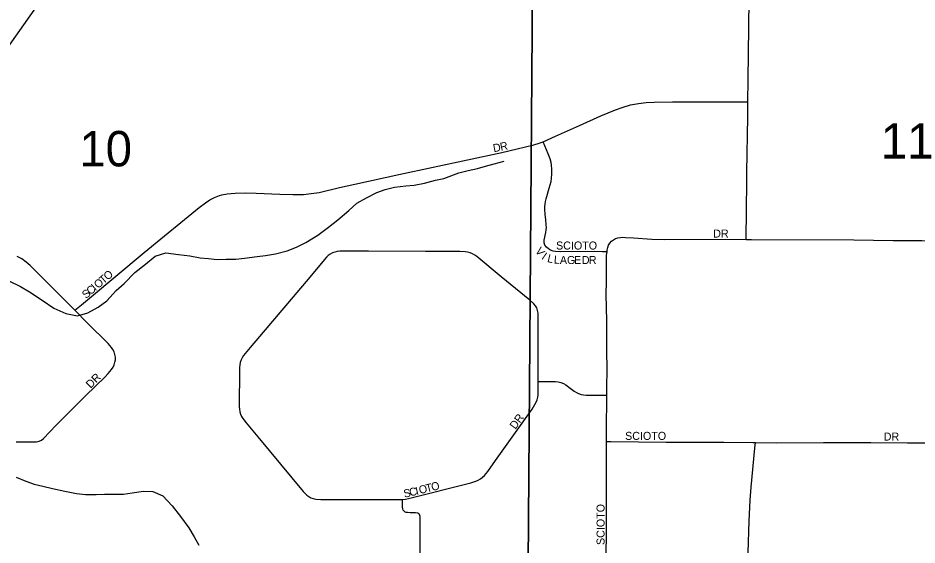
# Model space of a CAD drawing. Extents: x 1584893 to 1934202, y 663575 to 1091909.
# Drawn here: x 1795360 to 1800974, y 953173 to 956462 of the extents above; entities that cross this region are included whole.
import ezdxf

# ---------------------------------------------------------------- set-up
doc = ezdxf.new("R2010")
doc.units = 0
for name, color, linetype in [('GM_X_City_Street', 7, 'Continuous'), ('GM_X_City_Street_Text', 7, 'Continuous'), ('GM_X_Corporation', 7, 'Continuous'), ('GM_X_Minor_River', 7, 'Continuous'), ('GM_X_Section', 7, 'Continuous'), ('GM_X_Section_Text', 7, 'Continuous')]:
    doc.layers.add(name, color=color, linetype=linetype)

msp = doc.modelspace()

# ---------------------------------------------------------------- linework, layer by layer
at = {"layer": 'GM_X_City_Street'}
for points in [[(1799918.2, 955939.5), (1799919.3, 956076.4), (1799923.3, 956405.2), (1799928.5, 956750.4), (1799930.9, 957112), (1799936.5, 957523), (1799936.9, 957588.8), (1799940.2, 957818.8), (1799944, 958081.8), (1799946.4, 958328.5), (1799947.5, 958344.5), (1799949.1, 958368.5)], [(1798638.9, 955688.9), (1798715.6, 955724.7), (1798865.2, 955792.4), (1799000.3, 955852.3), (1799091.5, 955889.6), (1799137.9, 955906.2), (1799185.3, 955919.5), (1799233.7, 955928.9), (1799282.6, 955934.7), (1799331.8, 955938), (1799446.7, 955939.6), (1799775.2, 955938.7), (1799890.1, 955939.4), (1799918.2, 955939.5)], [(1799906.1, 955080.6), (1799907.2, 955139.4), (1799908.5, 955205.2), (1799912, 955501.1), (1799917.4, 955846.3), (1799918.2, 955939.5)], [(1795714.9, 954638.3), (1795755.9, 954672.5), (1795806.5, 954714.6), (1796146.9, 954999.4), (1796275, 955102.5), (1796377, 955185.6), (1796491, 955279.8), (1796530.6, 955309.2), (1796558.4, 955326.8), (1796587.5, 955342), (1796618, 955354.3), (1796633.7, 955358.8), (1796666, 955364.7), (1796715.2, 955368.9), (1796781, 955370.9), (1796846.7, 955370), (1796994.5, 955362.3), (1797076.7, 955360.1), (1797142.4, 955361.7), (1797191.5, 955366), (1797240.1, 955374.1), (1797368, 955404.7), (1797464.3, 955426), (1797737.4, 955485.4), (1798380.4, 955623.4), (1798476.3, 955646.5), (1798580.9, 955671.1), (1798613.3, 955680.2), (1798638.9, 955688.9)], [(1799037.9, 955002.5), (1799009, 955003.3), (1798960.5, 955004.8), (1798749.4, 955003.3), (1798716.9, 955004.9), (1798700.9, 955007.9), (1798685.7, 955013.1), (1798672.1, 955021.4), (1798660.2, 955032.1), (1798650.4, 955045), (1798645.4, 955059.7), (1798645, 955075.7), (1798655.5, 955123.2), (1798658, 955139.2), (1798659.3, 955155.4), (1798659, 955171.6), (1798655.5, 955203.9), (1798651.3, 955236.2), (1798649.5, 955268.7), (1798649.8, 955285), (1798651.1, 955301.2), (1798653.6, 955317.2), (1798657.2, 955333), (1798661.9, 955348.6), (1798677, 955401.1), (1798688.5, 955441.3), (1798691.9, 955462.5), (1798693.6, 955488), (1798693.6, 955516.8), (1798691.1, 955545.6), (1798689.3, 955560.9), (1798683.6, 955583.9), (1798671.4, 955614), (1798638.9, 955688.9)], [(1799037.9, 955002.5), (1799039.2, 955014), (1799042.6, 955029.6), (1799047.6, 955044.3), (1799055.1, 955057.6), (1799065.4, 955069), (1799077.7, 955078.4), (1799091.5, 955085.6), (1799106.2, 955090.4), (1799121.6, 955093.1), (1799137.5, 955093.8), (1799153.7, 955093.2), (1799202.6, 955089.3), (1799317.1, 955081.4), (1799399.2, 955079.3), (1799776, 955081.2), (1799906.1, 955080.6)], [(1799906.1, 955080.6), (1799939.8, 955080.5), (1800578.7, 955077.7), (1800824.4, 955074), (1801004.7, 955073.2), (1801217.6, 955070.1), (1801496.1, 955070.5), (1801531.2, 955070.6)], [(1795714.9, 954638.3), (1795494.1, 954860.3), (1795435.5, 954917.5), (1795410.8, 954939), (1795384.3, 954958.3), (1795355.8, 954974.4)], [(1798609, 954193.3), (1798608.7, 954390.8), (1798608.5, 954555.1), (1798608.8, 954604.5), (1798607.6, 954620.9), (1798604.4, 954637), (1798598.9, 954652.4), (1798590.6, 954666.5), (1798580.1, 954679.1), (1798555.5, 954700.9), (1798377.7, 954847), (1798226.1, 954973.5), (1798212.8, 954983.1), (1798198.4, 954990.9), (1798183.4, 954996.8), (1798167.7, 955000.9), (1798151.5, 955003.2), (1798118.6, 955005), (1797904.8, 955005.7), (1797549.4, 955006.4), (1797369.4, 955006.1), (1797353.5, 955004.6), (1797337.9, 955001.6), (1797323.2, 954996.5), (1797309.7, 954989.3), (1797297.5, 954979.8), (1797286.3, 954968.6), (1797159.3, 954818.5), (1796809.8, 954405.6), (1796777.9, 954368.4), (1796768.2, 954355.5), (1796759.6, 954342.2), (1796752.9, 954327.9), (1796748.3, 954313.1), (1796745.2, 954297.7), (1796743.4, 954281.8), (1796742.2, 954232.9), (1796741.8, 954069), (1796741.6, 954036.2), (1796742.8, 954020.2), (1796745.2, 954004.6), (1796749.9, 953989.8), (1796756.6, 953975.7), (1796764.7, 953962.3), (1796784.3, 953936.6), (1796857.2, 953847.9), (1797140.6, 953507.9), (1797151.4, 953495.9), (1797162.7, 953484.8), (1797175.3, 953475.5), (1797189, 953468.2), (1797203.6, 953463.1), (1797218.9, 953460), (1797251, 953457.9), (1797447.7, 953456.8), (1797677.2, 953456.9), (1797701.5, 953456.7), (1797761.5, 953456.3)], [(1799035.9, 954108.5), (1799035.9, 954130.6), (1799037, 954179.6), (1799038.3, 954245.2), (1799037.1, 954409), (1799036.5, 954484.3), (1799035.8, 954572.9), (1799033.1, 954736.6), (1799034.6, 954818.4), (1799034.3, 954851.3), (1799035.2, 954867.6), (1799035, 954916.8), (1799035.6, 954982), (1799037.9, 955002.5)], [(1795349.5, 953816.6), (1795409.2, 953816.3), (1795459.3, 953816.1), (1795475.6, 953817.1), (1795491.7, 953820.4), (1795505.9, 953828), (1795518.3, 953838.6), (1795598, 953921.2), (1795783.8, 954106.3), (1795901.2, 954220.5), (1795923.9, 954244.3), (1795944.7, 954269.5), (1795953.6, 954283.4), (1795960.5, 954298.2), (1795965.3, 954313.8), (1795967.8, 954329.9), (1795967.8, 954346.2), (1795965.2, 954362.4), (1795960.3, 954377.9), (1795952.8, 954392.4), (1795943.6, 954405.9), (1795922.1, 954430.7), (1795794.6, 954558.2), (1795714.9, 954638.3)], [(1797761.5, 953456.3), (1797779.8, 953458.9), (1797798.5, 953462.7), (1798187.4, 953561.4), (1798218.7, 953571.6), (1798233.6, 953578.5), (1798247.6, 953586.9), (1798260.5, 953596.8), (1798272.6, 953607.9), (1798294.1, 953632.7), (1798342.1, 953699.6), (1798570.1, 954021.6), (1798587.6, 954049.5), (1798595, 954064.1), (1798600.8, 954079.4), (1798605, 954095.2), (1798607.7, 954111.3), (1798609, 954127.7), (1798609, 954193.3)], [(1798609, 954193.3), (1798635.5, 954193.3), (1798700.5, 954193.4), (1798717.1, 954192.7), (1798733.8, 954190.8), (1798750.3, 954186.9), (1798766.1, 954181), (1798780.9, 954172.7), (1798807.5, 954152.7), (1798833.1, 954133.2), (1798846.7, 954124.8), (1798860.8, 954118), (1798875.7, 954113.2), (1798891.1, 954110), (1798906.9, 954108.5), (1799004.5, 954108.5), (1799035.9, 954108.5)], [(1799035.7, 953819), (1799035.7, 953884.7), (1799035.9, 954108.5)], [(1799032.2, 953060.8), (1799032.5, 953098.2), (1799034.1, 953262.1), (1799035.6, 953622.6), (1799035.7, 953819)], [(1799035.7, 953819), (1799062.3, 953818.8), (1799406.5, 953815.8), (1799767.2, 953815.1), (1799947.6, 953813.2), (1799965.3, 953813)], [(1799919.6, 953097.4), (1799920.3, 953126.9), (1799924.6, 953322.6), (1799931.1, 953453), (1799937.7, 953534.4), (1799961.8, 953777.8), (1799965.3, 953813)], [(1799965.3, 953813), (1800095.1, 953811.6), (1800390.2, 953813.3), (1800685.4, 953812.3), (1800914.9, 953811.7), (1801210, 953810), (1801456.1, 953809.1), (1801522.9, 953806.3)], [(1797871.2, 953041.3), (1797871.2, 953075), (1797871, 953302.5), (1797871.5, 953335.1), (1797871, 953350.7), (1797869.6, 953357.4), (1797866.8, 953363.6), (1797862.4, 953367.9), (1797856.6, 953371.3), (1797841.8, 953374.1), (1797809.5, 953374.9), (1797793.1, 953375.3), (1797783.4, 953376.7), (1797777.9, 953378.6), (1797773.6, 953381.6), (1797769, 953386.4), (1797765.5, 953391.4), (1797762.2, 953399.2), (1797760.9, 953408.7), (1797761.5, 953456.3)]]:
    msp.add_lwpolyline(points, dxfattribs=at)
at = {"layer": 'GM_X_Corporation'}
msp.add_lwpolyline([(1793743.4, 954080.2), (1796753.4, 958345.5)], dxfattribs=at)
at = {"layer": 'GM_X_Minor_River'}
for points in [[(1795303.7, 954821.5), (1795375.2, 954786.5), (1795430.8, 954753.7), (1795510, 954700.6), (1795583.3, 954651.5), (1795658.9, 954618.5), (1795730.7, 954603.5), (1795797, 954622.6), (1795861.4, 954657.7), (1795914, 954697), (1795972.9, 954762.3), (1796023.5, 954805.6), (1796090.5, 954874.7), (1796155.2, 954925.8), (1796215.9, 954975), (1796282.2, 954996.1), (1796362.1, 954987), (1796432, 954978.1), (1796497.8, 954965.2), (1796549.7, 954960.4), (1796603.6, 954955.7), (1796659.7, 954956.9), (1796719.7, 954958.1), (1796773.8, 954963.4), (1796853.9, 954974.3), (1796906, 954979.6), (1796968.2, 954990.7), (1797040.4, 955009.7), (1797098.7, 955032.9), (1797157.2, 955062.2), (1797231.8, 955107.2), (1797298.5, 955156.3), (1797357.1, 955203.5), (1797426, 955260.6), (1797476.6, 955305.9), (1797537.1, 955339.1), (1797601.5, 955372.2), (1797651.8, 955391.5), (1797712, 955406.7), (1797782.1, 955413.8), (1797834.2, 955419.1), (1797898.4, 955432.2), (1797966.6, 955449.2), (1798018.8, 955460.5), (1798113.3, 955495.3), (1798171.5, 955510.5), (1798229.7, 955523.7), (1798279.9, 955537), (1798334.1, 955552.3), (1798396.3, 955569.4)], [(1795348.6, 953596.2), (1795408.2, 953571.3), (1795460, 953552.6), (1795515.8, 953539.8), (1795575.6, 953525), (1795651.4, 953510), (1795725.2, 953494.9), (1795781.1, 953488.2), (1795847.1, 953489.3), (1795899.1, 953490.6), (1795969.1, 953489.6), (1796019.2, 953490.9), (1796073.3, 953498.2), (1796143.4, 953509.2), (1796201.4, 953506.4), (1796265, 953479.5), (1796322.1, 953416.7), (1796375.2, 953351.9), (1796426.2, 953281.2), (1796459.5, 953224.7), (1796488.7, 953172.3)]]:
    msp.add_lwpolyline(points, dxfattribs=at)
at = {"layer": 'GM_X_Section'}
for points in [[(1798586, 958327.6), (1804044, 958469.8), (1803891.8, 953170.2), (1798546, 953053.1)], [(1793301.5, 958369.9), (1798586, 958327.6), (1798546, 953053.1), (1793211.7, 953051.5)]]:
    msp.add_lwpolyline(points, close=True, dxfattribs=at)

# ---------------------------------------------------------------- texts
at = {"layer": 'GM_X_City_Street_Text'}
for s, rotation, p in [('D', 10.5727, (1798330.8, 955624.4)), ('R', 12.0073, (1798375.4, 955632.7)), ('DR', 0, (1799700.9, 955092.1)), ('V', 308.6666, (1798586.6, 955006.5)), ('SCIOTO', 0, (1798719.7, 955017.3)), ('I', 324.8486, (1798625.3, 954961.6)), ('L', 345.9149, (1798661.5, 954940.6)), ('L', 355.2142, (1798704.3, 954930.6)), ('A', 359.2495, (1798743.3, 954927.5)), ('G', 359.9703, (1798788, 954926.9)), ('E', 359.9956, (1798832, 954926.9)), ('D', 359.9929, (1798880.4, 954926.9)), ('R', 359.9941, (1798924.3, 954926.9)), ('T', 40.5902, (1795893.2, 954799.5)), ('O', 40.6197, (1795919.9, 954822.4)), ('O', 40.606, (1795859.8, 954770.8)), ('S', 38.6129, (1795784, 954707.7)), ('C', 40.3785, (1795812.8, 954730.7)), ('I', 40.6244, (1795843.1, 954756.5)), ('DR', 45, (1795813.4, 954147.7)), ('DR', 53.7506, (1798465.7, 953891.4)), ('SCIOTO', 0, (1799150.9, 953829.3)), ('DR', 0, (1800765.7, 953824.9)), ('S', 11.1599, (1797772.5, 953468.4)), ('C', 13.6825, (1797809.4, 953475.8)), ('I', 14.0457, (1797848.2, 953485.2)), ('O', 14.0477, (1797869.6, 953490.6)), ('T', 14.0484, (1797912.3, 953501.2)), ('O', 14.0415, (1797946.4, 953509.8)), ('SCIOTO', 90, (1799022.7, 953173.1))]:
    msp.add_text(s, height=50, rotation=rotation, dxfattribs=at).set_placement(p)
at = {"layer": 'GM_X_Section_Text'}
for s, p in [('10', (1795743.1, 955536.2)), ('11', (1800748.1, 955584.6))]:
    msp.add_text(s, height=221, rotation=0, dxfattribs=at).set_placement(p)

doc.saveas('drawing.dxf')
